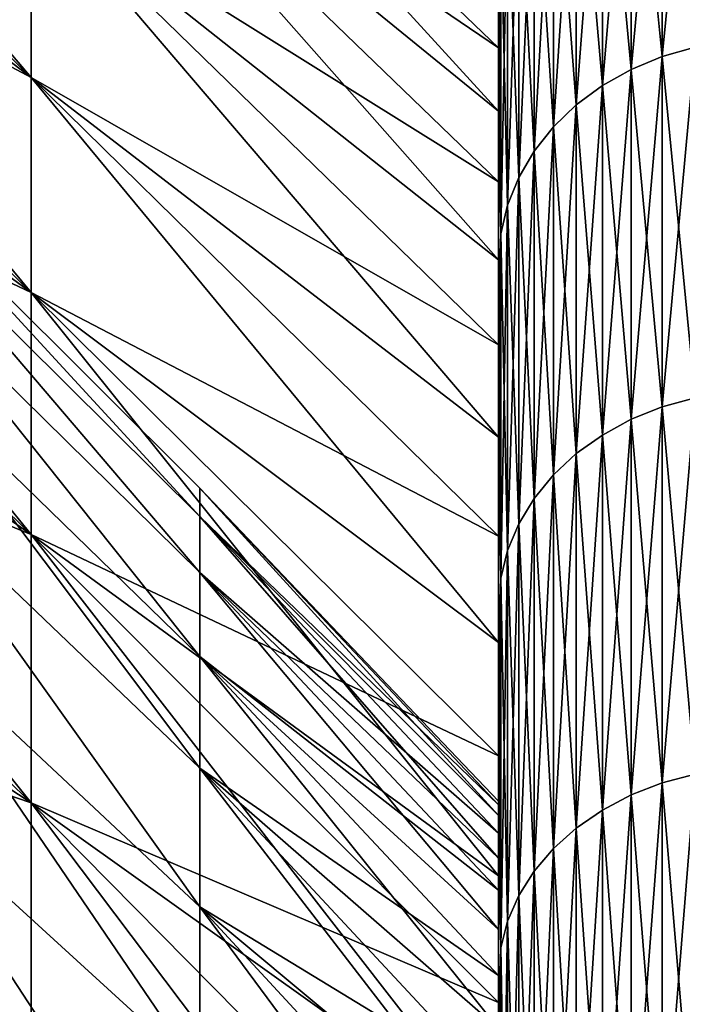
# Model space of a CAD drawing. Header units: metres. Extents: x -2 to 85, y -75 to 96.
# Tile 374 of 444: x 69.25 to 70.5, y 45.99 to 47.85. Entities that reach past the tile are written whole.
import ezdxf

# ---------------------------------------------------------------- set-up
doc = ezdxf.new("R2010")
doc.units = ezdxf.units.M
doc.layers.add('solid_20204500', color=7, linetype='CONTINUOUS')

msp = doc.modelspace()

# ---------------------------------------------------------------- linework, layer by layer
at = {"layer": 'solid_20204500'}
for points in [[(69.267471, 47.742352, -7.412035), (68.349998, 48.640533, -7.280376), (68.349998, 48.823418, -6.739441)], [(69.267471, 47.742352, -7.412035), (68.349998, 48.823418, -6.739441), (69.267471, 48.0965, -6.389784)], [(69.267471, 47.742352, -7.412035), (68.349998, 48.443745, -7.815928), (68.349998, 48.640533, -7.280376)], [(69.267471, 47.742329, 7.412094), (68.349998, 48.640533, 7.280376), (68.349998, 48.443745, 7.815928)], [(69.267471, 48.096481, 6.389844), (68.349998, 48.640533, 7.280376), (69.267471, 47.742329, 7.412094)], [(69.267471, 48.645332, -4.297564), (70.150002, 47.798222, -4.255694), (70.150002, 47.678612, -4.778312)], [(69.267471, 48.397758, -5.350715), (69.267471, 48.645332, -4.297564), (70.150002, 47.678612, -4.778312)], [(69.267471, 48.645332, -4.297564), (70.150002, 47.903854, -3.730559), (70.150002, 47.798222, -4.255694)], [(69.267471, 48.645317, 4.297625), (70.150002, 47.798222, 4.255694), (70.150002, 47.903854, 3.730559)], [(69.267471, 48.645317, 4.297625), (69.267471, 48.397743, 5.350776), (70.150002, 47.798222, 4.255694)], [(69.267471, 47.336243, -8.414779), (68.349998, 48.232861, -8.346628), (68.349998, 48.443745, -7.815928)], [(69.267471, 47.336243, -8.414779), (68.349998, 48.443745, -7.815928), (69.267471, 47.742352, -7.412035)], [(69.267471, 47.742329, 7.412094), (68.349998, 48.443745, 7.815928), (68.349998, 48.232861, 8.346628)], [(70.521156, 48.411488, 11.611542), (70.459145, 48.393257, 11.60117), (70.459145, 47.78204, 12.615184)], [(70.521156, 47.799725, 12.626462), (70.521156, 48.411488, 11.611542), (70.459145, 47.78204, 12.615184)], [(70.521156, 48.411488, -11.611542), (70.521156, 47.799725, -12.626462), (70.459145, 48.393257, -11.60117)], [(69.267471, 48.397758, -5.350715), (70.150002, 47.545242, -5.297554), (70.150002, 47.398285, -5.812656)], [(69.267471, 48.0965, -6.389784), (69.267471, 48.397758, -5.350715), (70.150002, 47.398285, -5.812656)], [(69.267471, 48.397758, -5.350715), (70.150002, 47.678612, -4.778312), (70.150002, 47.545242, -5.297554)], [(69.267471, 48.397743, 5.350776), (70.150002, 47.678612, 4.778312), (70.150002, 47.798222, 4.255694)], [(69.267471, 48.397743, 5.350776), (70.150002, 47.545242, 5.297554), (70.150002, 47.678612, 4.778312)], [(69.267471, 48.397743, 5.350776), (69.267471, 48.096481, 6.389844), (70.150002, 47.545242, 5.297554)], [(70.459145, 48.393257, 11.60117), (70.400398, 48.368137, 11.586881), (70.400398, 47.757675, 12.599646)], [(70.459145, 47.78204, 12.615184), (70.459145, 48.393257, 11.60117), (70.400398, 47.757675, 12.599646)], [(70.459145, 48.393257, -11.60117), (70.459145, 47.78204, -12.615184), (70.400398, 48.368137, -11.586881)], [(70.521156, 47.799725, -12.626462), (70.459145, 47.78204, -12.615184), (70.459145, 48.393257, -11.60117)], [(70.400398, 48.368137, 11.586881), (70.345932, 48.336563, 11.568919), (70.345932, 47.727047, 12.580113)], [(70.400398, 47.757675, 12.599646), (70.400398, 48.368137, 11.586881), (70.345932, 47.727047, 12.580113)], [(70.400398, 48.368137, -11.586881), (70.400398, 47.757675, -12.599646), (70.345932, 48.336563, -11.568919)], [(70.459145, 47.78204, -12.615184), (70.400398, 47.757675, -12.599646), (70.400398, 48.368137, -11.586881)], [(70.345932, 48.336563, 11.568919), (70.296677, 48.299072, 11.547592), (70.296677, 47.690681, 12.556923)], [(70.345932, 47.727047, 12.580113), (70.345932, 48.336563, 11.568919), (70.296677, 47.690681, 12.556923)], [(70.345932, 48.336563, -11.568919), (70.345932, 47.727047, -12.580113), (70.296677, 48.299072, -11.547592)], [(70.400398, 47.757675, -12.599646), (70.345932, 47.727047, -12.580113), (70.345932, 48.336563, -11.568919)], [(70.296677, 48.299072, 11.547592), (70.253479, 48.256313, 11.523267), (70.253479, 47.6492, 12.530471)], [(70.296677, 47.690681, 12.556923), (70.296677, 48.299072, 11.547592), (70.253479, 47.6492, 12.530471)], [(70.296677, 48.299072, -11.547592), (70.296677, 47.690681, -12.556923), (70.253479, 48.256313, -11.523267)], [(70.345932, 47.727047, -12.580113), (70.296677, 47.690681, -12.556923), (70.296677, 48.299072, -11.547592)], [(70.253479, 48.256313, 11.523267), (70.217087, 48.209011, 11.496359), (70.217087, 47.603321, 12.501211)], [(70.253479, 47.6492, 12.530471), (70.253479, 48.256313, 11.523267), (70.217087, 47.603321, 12.501211)], [(70.253479, 48.256313, -11.523267), (70.253479, 47.6492, -12.530471), (70.217087, 48.209011, -11.496359)], [(70.296677, 47.690681, -12.556923), (70.253479, 47.6492, -12.530471), (70.253479, 48.256313, -11.523267)], [(69.267471, 47.336243, -8.414779), (68.349998, 48.008251, -8.871606), (68.349998, 48.232861, -8.346628)], [(69.267471, 47.336216, 8.414836), (68.349998, 48.232861, 8.346628), (68.349998, 48.008251, 8.871606)], [(69.267471, 47.742329, 7.412094), (68.349998, 48.232861, 8.346628), (69.267471, 47.336216, 8.414836)], [(70.217087, 48.209011, 11.496359), (70.18811, 48.157982, 11.46733), (70.18811, 47.553822, 12.469646)], [(70.217087, 47.603321, 12.501211), (70.217087, 48.209011, 11.496359), (70.18811, 47.553822, 12.469646)], [(70.217087, 48.209011, -11.496359), (70.217087, 47.603321, -12.501211), (70.18811, 48.157982, -11.46733)], [(70.253479, 47.6492, -12.530471), (70.217087, 47.603321, -12.501211), (70.217087, 48.209011, -11.496359)], [(70.18811, 48.157982, 11.46733), (70.167053, 48.104103, 11.436678), (70.167053, 47.501553, 12.436315)], [(70.18811, 47.553822, 12.469646), (70.18811, 48.157982, 11.46733), (70.167053, 47.501553, 12.436315)], [(70.18811, 48.157982, -11.46733), (70.18811, 47.553822, -12.469646), (70.167053, 48.104103, -11.436678)], [(70.217087, 47.603321, -12.501211), (70.18811, 47.553822, -12.469646), (70.18811, 48.157982, -11.46733)], [(70.167053, 48.104103, 11.436678), (70.154274, 48.04829, 11.404929), (70.154274, 47.447414, 12.40179)], [(70.167053, 47.501553, 12.436315), (70.167053, 48.104103, 11.436678), (70.154274, 47.447414, 12.40179)], [(70.167053, 48.104103, -11.436678), (70.167053, 47.501553, -12.436315), (70.154274, 48.04829, -11.404929)], [(70.18811, 47.553822, -12.469646), (70.167053, 47.501553, -12.436315), (70.167053, 48.104103, -11.436678)], [(69.267471, 48.0965, -6.389784), (70.150002, 47.237598, -6.324146), (70.150002, 47.063465, -6.831168)], [(69.267471, 47.742352, -7.412035), (69.267471, 48.0965, -6.389784), (70.150002, 47.063465, -6.831168)], [(69.267471, 48.0965, -6.389784), (70.150002, 47.398285, -5.812656), (70.150002, 47.237598, -6.324146)], [(69.267471, 48.096481, 6.389844), (70.150002, 47.398285, 5.812656), (70.150002, 47.545242, 5.297554)], [(69.267471, 48.096481, 6.389844), (70.150002, 47.237598, 6.324146), (70.150002, 47.398285, 5.812656)], [(69.267471, 48.096481, 6.389844), (69.267471, 47.742329, 7.412094), (70.150002, 47.237598, 6.324146)], [(70.154274, 48.04829, 11.404929), (70.150002, 47.935947, 11.469879), (70.150002, 47.634903, 11.977906)], [(70.154274, 47.447414, 12.40179), (70.154274, 48.04829, 11.404929), (70.150002, 47.634903, 11.977906)], [(70.154274, 48.04829, -11.404929), (70.154274, 47.447414, -12.40179), (70.150002, 47.935947, -11.469879)], [(70.167053, 47.501553, -12.436315), (70.154274, 47.447414, -12.40179), (70.154274, 48.04829, -11.404929)], [(69.267471, 46.879238, -9.395375), (68.349998, 47.770199, -9.390137), (68.349998, 48.008251, -8.871606)], [(69.267471, 46.879238, -9.395375), (68.349998, 48.008251, -8.871606), (69.267471, 47.336243, -8.414779)], [(69.267471, 47.336216, 8.414836), (68.349998, 48.008251, 8.871606), (68.349998, 47.770199, 9.390137)], [(70.150002, 47.935947, -11.469879), (70.150002, 47.634907, -11.977905), (70.150002, 47.903854, -3.730559)], [(70.150002, 47.935947, 11.469879), (70.150002, 47.903854, 3.730559), (70.150002, 47.798222, 4.255694)], [(70.150002, 47.935947, 11.469879), (70.150002, 47.798222, 4.255694), (70.150002, 47.678612, 4.778312)], [(70.150002, 47.634903, 11.977906), (70.150002, 47.935947, 11.469879), (70.150002, 47.678612, 4.778312)], [(70.154274, 47.447414, -12.40179), (70.150002, 47.634907, -11.977905), (70.150002, 47.935947, -11.469879)], [(70.150002, 47.634907, -11.977905), (70.150002, 47.798222, -4.255694), (70.150002, 47.903854, -3.730559)], [(70.150002, 47.634907, -11.977905), (70.150002, 47.678612, -4.778312), (70.150002, 47.798222, -4.255694)], [(70.521156, 47.799725, 12.626462), (70.459145, 47.78204, 12.615184), (70.459145, 47.120449, 13.597073)], [(70.521156, 47.137543, 13.609228), (70.521156, 47.799725, 12.626462), (70.459145, 47.120449, 13.597073)], [(70.521156, 47.799725, -12.626462), (70.521156, 47.137543, -13.609228), (70.459145, 47.78204, -12.615184)], [(69.267471, 46.879238, -9.395375), (68.349998, 47.518471, -9.902733), (68.349998, 47.770199, -9.390137)], [(69.267471, 46.879211, 9.395431), (68.349998, 47.770199, 9.390137), (68.349998, 47.518471, 9.902733)], [(69.267471, 47.336216, 8.414836), (68.349998, 47.770199, 9.390137), (69.267471, 46.879211, 9.395431)], [(70.459145, 47.78204, 12.615184), (70.400398, 47.757675, 12.599646), (70.400398, 47.096901, 13.580325)], [(70.459145, 47.120449, 13.597073), (70.459145, 47.78204, 12.615184), (70.400398, 47.096901, 13.580325)], [(70.459145, 47.78204, -12.615184), (70.459145, 47.120449, -13.597073), (70.400398, 47.757675, -12.599646)], [(70.521156, 47.137543, -13.609228), (70.459145, 47.120449, -13.597073), (70.459145, 47.78204, -12.615184)], [(70.400398, 47.757675, 12.599646), (70.345932, 47.727047, 12.580113), (70.345932, 47.067295, 13.559273)], [(70.400398, 47.096901, 13.580325), (70.400398, 47.757675, 12.599646), (70.345932, 47.067295, 13.559273)], [(70.400398, 47.757675, -12.599646), (70.400398, 47.096901, -13.580325), (70.345932, 47.727047, -12.580113)], [(70.459145, 47.120449, -13.597073), (70.400398, 47.096901, -13.580325), (70.400398, 47.757675, -12.599646)], [(69.267471, 47.742352, -7.412035), (70.150002, 46.876114, -7.332991), (70.150002, 46.675362, -7.830128)], [(69.267471, 47.336243, -8.414779), (69.267471, 47.742352, -7.412035), (70.150002, 46.675362, -7.830128)], [(69.267471, 47.742352, -7.412035), (70.150002, 47.063465, -6.831168), (70.150002, 46.876114, -7.332991)], [(69.267471, 47.742329, 7.412094), (70.150002, 47.063465, 6.831168), (70.150002, 47.237598, 6.324146)], [(69.267471, 47.742329, 7.412094), (70.150002, 46.876114, 7.332991), (70.150002, 47.063465, 6.831168)], [(69.267471, 47.742329, 7.412094), (69.267471, 47.336216, 8.414836), (70.150002, 46.876114, 7.332991)], [(70.345932, 47.727047, 12.580113), (70.296677, 47.690681, 12.556923), (70.296677, 47.032146, 13.534277)], [(70.345932, 47.067295, 13.559273), (70.345932, 47.727047, 12.580113), (70.296677, 47.032146, 13.534277)], [(70.345932, 47.727047, -12.580113), (70.345932, 47.067295, -13.559273), (70.296677, 47.690681, -12.556923)], [(70.400398, 47.096901, -13.580325), (70.345932, 47.067295, -13.559273), (70.345932, 47.727047, -12.580113)], [(70.150002, 47.634907, -11.977905), (70.150002, 47.545242, -5.297554), (70.150002, 47.678612, -4.778312)], [(70.150002, 47.634903, 11.977906), (70.150002, 47.678612, 4.778312), (70.150002, 47.545242, 5.297554)], [(70.296677, 47.690681, 12.556923), (70.253479, 47.6492, 12.530471), (70.253479, 46.992054, 13.505766)], [(70.296677, 47.032146, 13.534277), (70.296677, 47.690681, 12.556923), (70.253479, 46.992054, 13.505766)], [(70.296677, 47.690681, -12.556923), (70.296677, 47.032146, -13.534277), (70.253479, 47.6492, -12.530471)], [(70.345932, 47.067295, -13.559273), (70.296677, 47.032146, -13.534277), (70.296677, 47.690681, -12.556923)], [(70.253479, 47.6492, 12.530471), (70.217087, 47.603321, 12.501211), (70.217087, 46.947704, 13.474229)], [(70.253479, 46.992054, 13.505766), (70.253479, 47.6492, 12.530471), (70.217087, 46.947704, 13.474229)], [(70.253479, 47.6492, -12.530471), (70.253479, 46.992054, -13.505766), (70.217087, 47.603321, -12.501211)], [(70.296677, 47.032146, -13.534277), (70.253479, 46.992054, -13.505766), (70.253479, 47.6492, -12.530471)], [(70.150002, 47.634907, -11.977905), (70.150002, 47.32085, -12.478161), (70.150002, 47.545242, -5.297554)], [(70.154274, 47.447414, -12.40179), (70.150002, 47.32085, -12.478161), (70.150002, 47.634907, -11.977905)], [(70.150002, 47.634903, 11.977906), (70.150002, 47.545242, 5.297554), (70.150002, 47.398285, 5.812656)], [(70.150002, 47.32085, 12.478161), (70.150002, 47.634903, 11.977906), (70.150002, 47.398285, 5.812656)], [(70.154274, 47.447414, 12.40179), (70.150002, 47.634903, 11.977906), (70.150002, 47.32085, 12.478161)], [(70.217087, 47.603321, 12.501211), (70.18811, 47.553822, 12.469646), (70.18811, 46.899864, 13.440207)], [(70.217087, 46.947704, 13.474229), (70.217087, 47.603321, 12.501211), (70.18811, 46.899864, 13.440207)], [(70.217087, 47.603321, -12.501211), (70.217087, 46.947704, -13.474229), (70.18811, 47.553822, -12.469646)], [(70.253479, 46.992054, -13.505766), (70.217087, 46.947704, -13.474229), (70.217087, 47.603321, -12.501211)], [(68.997269, 47.55262, -0.520654), (69.585594, 46.913692, -1.503857), (69.585594, 46.966751, -0.501752)], [(68.997269, 47.55262, -0.520654), (68.997269, 47.497204, -1.560487), (69.585594, 46.913692, -1.503857)], [(68.997269, 47.55262, -0.520654), (69.585594, 46.966751, -0.501752), (69.585594, 46.966751, 0.501756)], [(68.997269, 47.55262, 0.520654), (69.585594, 46.966751, 0.501756), (69.585594, 46.913692, 1.503861)], [(68.997269, 47.55262, 0.520654), (68.997269, 47.55262, -0.520654), (69.585594, 46.966751, 0.501756)], [(68.997269, 47.497204, 1.560487), (68.997269, 47.55262, 0.520654), (69.585594, 46.913692, 1.503861)], [(70.150002, 47.32085, -12.478161), (70.150002, 47.398285, -5.812656), (70.150002, 47.545242, -5.297554)], [(70.18811, 47.553822, 12.469646), (70.167053, 47.501553, 12.436315), (70.167053, 46.849342, 13.404281)], [(70.18811, 46.899864, 13.440207), (70.18811, 47.553822, 12.469646), (70.167053, 46.849342, 13.404281)], [(70.18811, 47.553822, -12.469646), (70.18811, 46.899864, -13.440207), (70.167053, 47.501553, -12.436315)], [(70.217087, 46.947704, -13.474229), (70.18811, 46.899864, -13.440207), (70.18811, 47.553822, -12.469646)], [(69.267471, 46.372547, -10.351243), (68.349998, 47.253513, -10.408539), (68.349998, 47.518471, -9.902733)], [(69.267471, 46.372547, -10.351243), (68.349998, 47.518471, -9.902733), (69.267471, 46.879238, -9.395375)], [(69.267471, 46.879211, 9.395431), (68.349998, 47.518471, 9.902733), (68.349998, 47.253513, 10.408539)], [(68.997269, 47.497204, -1.560487), (69.585594, 46.807728, -2.501754), (69.585594, 46.913692, -1.503857)], [(68.997269, 47.497204, -1.560487), (68.997269, 47.386524, -2.595897), (69.585594, 46.807728, -2.501754)], [(68.997269, 47.497204, 1.560487), (69.585594, 46.913692, 1.503861), (69.585594, 46.807728, 2.501759)], [(68.997269, 47.386524, 2.595897), (68.997269, 47.497204, 1.560487), (69.585594, 46.807728, 2.501759)], [(70.167053, 47.501553, 12.436315), (70.154274, 47.447414, 12.40179), (70.154274, 46.797016, 13.367069)], [(70.167053, 46.849342, 13.404281), (70.167053, 47.501553, 12.436315), (70.154274, 46.797016, 13.367069)], [(70.167053, 47.501553, -12.436315), (70.167053, 46.849342, -13.404281), (70.154274, 47.447414, -12.40179)], [(70.18811, 46.899864, -13.440207), (70.167053, 46.849342, -13.404281), (70.167053, 47.501553, -12.436315)], [(70.154274, 47.447414, 12.40179), (70.150002, 47.32085, 12.478161), (70.150002, 46.994305, 12.969825)], [(70.154274, 46.797016, 13.367069), (70.154274, 47.447414, 12.40179), (70.150002, 46.994305, 12.969825)], [(70.154274, 47.447414, -12.40179), (70.154274, 46.797016, -13.367069), (70.150002, 47.32085, -12.478161)], [(70.167053, 46.849342, -13.404281), (70.154274, 46.797016, -13.367069), (70.154274, 47.447414, -12.40179)], [(70.150002, 47.32085, -12.478161), (70.150002, 47.237598, -6.324146), (70.150002, 47.398285, -5.812656)], [(70.150002, 47.32085, 12.478161), (70.150002, 47.398285, 5.812656), (70.150002, 47.237598, 6.324146)], [(68.997269, 47.386524, -2.595897), (69.585594, 46.649151, -3.492654), (69.585594, 46.807728, -2.501754)], [(68.997269, 47.386524, -2.595897), (68.997269, 47.220901, -3.62395), (69.585594, 46.649151, -3.492654)], [(68.997269, 47.386524, 2.595897), (69.585594, 46.807728, 2.501759), (69.585594, 46.649147, 3.492658)], [(68.997269, 47.220901, 3.62395), (68.997269, 47.386524, 2.595897), (69.585594, 46.649147, 3.492658)], [(69.267471, 47.336243, -8.414779), (70.150002, 46.461563, -8.321734), (70.150002, 46.234997, -8.807118)], [(69.267471, 46.879238, -9.395375), (69.267471, 47.336243, -8.414779), (70.150002, 46.234997, -8.807118)], [(69.267471, 47.336243, -8.414779), (70.150002, 46.675362, -7.830128), (70.150002, 46.461563, -8.321734)], [(69.267471, 47.336216, 8.414836), (70.150002, 46.675362, 7.830128), (70.150002, 46.876114, 7.332991)], [(69.267471, 47.336216, 8.414836), (70.150002, 46.461563, 8.321734), (70.150002, 46.675362, 7.830128)], [(69.267471, 47.336216, 8.414836), (69.267471, 46.879211, 9.395431), (70.150002, 46.461563, 8.321734)], [(70.150002, 47.32085, -12.478161), (70.150002, 46.994305, -12.969824), (70.150002, 47.237598, -6.324146)], [(70.150002, 47.32085, 12.478161), (70.150002, 47.237598, 6.324146), (70.150002, 47.063465, 6.831168)], [(70.150002, 46.994305, 12.969825), (70.150002, 47.32085, 12.478161), (70.150002, 47.063465, 6.831168)], [(70.154274, 46.797016, -13.367069), (70.150002, 46.994305, -12.969824), (70.150002, 47.32085, -12.478161)], [(69.267471, 46.372547, -10.351243), (68.349998, 46.975655, -10.906876), (68.349998, 47.253513, -10.408539)], [(69.267471, 46.372517, 10.351297), (68.349998, 47.253513, 10.408539), (68.349998, 46.975655, 10.906876)], [(69.267471, 46.879211, 9.395431), (68.349998, 47.253513, 10.408539), (69.267471, 46.372517, 10.351297)], [(70.150002, 46.994305, -12.969824), (70.150002, 47.063465, -6.831168), (70.150002, 47.237598, -6.324146)], [(68.997269, 47.220901, -3.62395), (69.585594, 46.438404, -4.473783), (69.585594, 46.649151, -3.492654)], [(68.997269, 47.220901, -3.62395), (68.997269, 47.000797, -4.641732), (69.585594, 46.438404, -4.473783)], [(68.997269, 47.220901, 3.62395), (69.585594, 46.649147, 3.492658), (69.585594, 46.4384, 4.473787)], [(68.997269, 47.000797, 4.641732), (68.997269, 47.220901, 3.62395), (69.585594, 46.4384, 4.473787)], [(70.521156, 47.137543, 13.609228), (70.459145, 47.120449, 13.597073), (70.459145, 46.410168, 14.544335)], [(70.521156, 46.426628, 14.557338), (70.521156, 47.137543, 13.609228), (70.459145, 46.410168, 14.544335)], [(70.521156, 47.137543, -13.609228), (70.521156, 46.426628, -14.557338), (70.459145, 47.120449, -13.597073)], [(70.459145, 47.120449, 13.597073), (70.400398, 47.096901, 13.580325), (70.400398, 46.387493, 14.526421)], [(70.459145, 46.410168, 14.544335), (70.459145, 47.120449, 13.597073), (70.400398, 46.387493, 14.526421)], [(70.459145, 47.120449, -13.597073), (70.459145, 46.410168, -14.544335), (70.400398, 47.096901, -13.580325)], [(70.521156, 46.426628, -14.557338), (70.459145, 46.410168, -14.544335), (70.459145, 47.120449, -13.597073)], [(70.400398, 47.096901, 13.580325), (70.345932, 47.067295, 13.559273), (70.345932, 46.35899, 14.503902)], [(70.400398, 46.387493, 14.526421), (70.400398, 47.096901, 13.580325), (70.345932, 46.35899, 14.503902)], [(70.400398, 47.096901, -13.580325), (70.400398, 46.387493, -14.526421), (70.345932, 47.067295, -13.559273)], [(70.459145, 46.410168, -14.544335), (70.400398, 46.387493, -14.526421), (70.400398, 47.096901, -13.580325)], [(70.150002, 46.994305, -12.969824), (70.150002, 46.876114, -7.332991), (70.150002, 47.063465, -6.831168)], [(70.150002, 46.994305, 12.969825), (70.150002, 47.063465, 6.831168), (70.150002, 46.876114, 7.332991)], [(70.345932, 47.067295, 13.559273), (70.296677, 47.032146, 13.534277), (70.296677, 46.325146, 14.477165)], [(70.345932, 46.35899, 14.503902), (70.345932, 47.067295, 13.559273), (70.296677, 46.325146, 14.477165)], [(70.345932, 47.067295, -13.559273), (70.345932, 46.35899, -14.503902), (70.296677, 47.032146, -13.534277)], [(70.400398, 46.387493, -14.526421), (70.345932, 46.35899, -14.503902), (70.345932, 47.067295, -13.559273)], [(70.296677, 47.032146, 13.534277), (70.253479, 46.992054, 13.505766), (70.253479, 46.286541, 14.446668)], [(70.296677, 46.325146, 14.477165), (70.296677, 47.032146, 13.534277), (70.253479, 46.286541, 14.446668)], [(70.296677, 47.032146, -13.534277), (70.296677, 46.325146, -14.477165), (70.253479, 46.992054, -13.505766)], [(70.345932, 46.35899, -14.503902), (70.296677, 46.325146, -14.477165), (70.296677, 47.032146, -13.534277)], [(68.997269, 47.000797, -4.641732), (69.585594, 46.176075, -5.442397), (69.585594, 46.438404, -4.473783)], [(68.997269, 47.000797, -4.641732), (68.997269, 46.726845, -5.646357), (69.585594, 46.176075, -5.442397)], [(68.997269, 47.000797, 4.641732), (69.585594, 46.4384, 4.473787), (69.585594, 46.176075, 5.442401)], [(68.997269, 46.726845, 5.646357), (68.997269, 47.000797, 4.641732), (69.585594, 46.176075, 5.442401)], [(70.150002, 46.994305, -12.969824), (70.150002, 46.655067, -13.45317), (70.150002, 46.876114, -7.332991)], [(70.150002, 46.994305, 12.969825), (70.150002, 46.876114, 7.332991), (70.150002, 46.675362, 7.830128)], [(70.150002, 46.655067, 13.45317), (70.150002, 46.994305, 12.969825), (70.150002, 46.675362, 7.830128)], [(70.154274, 46.797016, 13.367069), (70.150002, 46.994305, 12.969825), (70.150002, 46.655067, 13.45317)], [(70.154274, 46.797016, -13.367069), (70.150002, 46.655067, -13.45317), (70.150002, 46.994305, -12.969824)], [(70.253479, 46.992054, 13.505766), (70.217087, 46.947704, 13.474229), (70.217087, 46.243843, 14.412933)], [(70.253479, 46.286541, 14.446668), (70.253479, 46.992054, 13.505766), (70.217087, 46.243843, 14.412933)], [(70.253479, 46.992054, -13.505766), (70.253479, 46.286541, -14.446668), (70.217087, 46.947704, -13.474229)], [(70.296677, 46.325146, -14.477165), (70.253479, 46.286541, -14.446668), (70.253479, 46.992054, -13.505766)], [(69.267471, 45.817501, -11.279867), (68.349998, 46.684628, -11.39823), (68.349998, 46.975655, -10.906876)], [(69.267471, 45.817501, -11.279867), (68.349998, 46.975655, -10.906876), (69.267471, 46.372547, -10.351243)], [(69.267471, 46.372517, 10.351297), (68.349998, 46.975655, 10.906876), (68.349998, 46.684628, 11.39823)], [(70.150002, 46.369072, -0.497684), (69.585594, 46.966751, -0.501752), (69.585594, 46.913692, -1.503857)], [(70.150002, 46.375801), (69.585594, 46.966751, 0.501756), (69.585594, 46.966751, -0.501752)], [(70.150002, 46.369072, -0.497684), (70.150002, 46.375801), (69.585594, 46.966751, -0.501752)], [(70.150002, 46.348877, 0.994567), (69.585594, 46.913692, 1.503861), (69.585594, 46.966751, 0.501756)], [(70.150002, 46.369072, 0.497684), (70.150002, 46.348877, 0.994567), (69.585594, 46.966751, 0.501756)], [(70.150002, 46.375801), (70.150002, 46.369072, 0.497684), (69.585594, 46.966751, 0.501756)], [(70.217087, 46.947704, 13.474229), (70.18811, 46.899864, 13.440207), (70.18811, 46.197777, 14.37654)], [(70.217087, 46.243843, 14.412933), (70.217087, 46.947704, 13.474229), (70.18811, 46.197777, 14.37654)], [(70.217087, 46.947704, -13.474229), (70.217087, 46.243843, -14.412933), (70.18811, 46.899864, -13.440207)], [(70.253479, 46.286541, -14.446668), (70.217087, 46.243843, -14.412933), (70.217087, 46.947704, -13.474229)], [(70.150002, 46.315197, -1.491171), (69.585594, 46.913692, -1.503857), (69.585594, 46.807728, -2.501754)], [(70.150002, 46.348877, -0.994567), (70.150002, 46.369072, -0.497684), (69.585594, 46.913692, -1.503857)], [(70.150002, 46.315197, -1.491171), (70.150002, 46.348877, -0.994567), (69.585594, 46.913692, -1.503857)], [(70.150002, 46.268108, 1.986649), (69.585594, 46.807728, 2.501759), (69.585594, 46.913692, 1.503861)], [(70.150002, 46.315197, 1.491171), (70.150002, 46.268108, 1.986649), (69.585594, 46.913692, 1.503861)], [(70.150002, 46.348877, 0.994567), (70.150002, 46.315197, 1.491171), (69.585594, 46.913692, 1.503861)], [(70.18811, 46.899864, 13.440207), (70.167053, 46.849342, 13.404281), (70.167053, 46.149132, 14.338113)], [(70.18811, 46.197777, 14.37654), (70.18811, 46.899864, 13.440207), (70.167053, 46.149132, 14.338113)], [(70.18811, 46.899864, -13.440207), (70.18811, 46.197777, -14.37654), (70.167053, 46.849342, -13.404281)], [(70.217087, 46.243843, -14.412933), (70.18811, 46.197777, -14.37654), (70.18811, 46.899864, -13.440207)], [(69.267471, 46.879238, -9.395375), (70.150002, 45.995441, -9.286769), (70.150002, 45.743328, -9.759863)], [(69.267471, 46.372547, -10.351243), (69.267471, 46.879238, -9.395375), (70.150002, 45.743328, -9.759863)], [(69.267471, 46.879238, -9.395375), (70.150002, 46.234997, -8.807118), (70.150002, 45.995441, -9.286769)], [(69.267471, 46.879211, 9.395431), (70.150002, 46.234997, 8.807118), (70.150002, 46.461563, 8.321734)], [(69.267471, 46.879211, 9.395431), (70.150002, 45.995441, 9.286769), (70.150002, 46.234997, 8.807118)], [(69.267471, 46.879211, 9.395431), (69.267471, 46.372517, 10.351297), (70.150002, 45.995441, 9.286769)], [(70.150002, 46.655067, -13.45317), (70.150002, 46.675362, -7.830128), (70.150002, 46.876114, -7.332991)], [(70.167053, 46.849342, 13.404281), (70.154274, 46.797016, 13.367069), (70.154274, 46.098751, 14.298308)], [(70.167053, 46.149132, 14.338113), (70.167053, 46.849342, 13.404281), (70.154274, 46.098751, 14.298308)], [(70.167053, 46.849342, -13.404281), (70.167053, 46.149132, -14.338113), (70.154274, 46.797016, -13.367069)], [(70.18811, 46.197777, -14.37654), (70.167053, 46.149132, -14.338113), (70.167053, 46.849342, -13.404281)], [(70.150002, 46.207657, -2.480258), (69.585594, 46.807728, -2.501754), (69.585594, 46.649151, -3.492654)], [(70.150002, 46.268108, -1.986649), (70.150002, 46.315197, -1.491171), (69.585594, 46.807728, -2.501754)], [(70.150002, 46.207657, -2.480258), (70.150002, 46.268108, -1.986649), (69.585594, 46.807728, -2.501754)], [(70.150002, 46.133789, 2.972505), (69.585594, 46.649147, 3.492658), (69.585594, 46.807728, 2.501759)], [(70.150002, 46.207657, 2.480258), (70.150002, 46.133789, 2.972505), (69.585594, 46.807728, 2.501759)], [(70.150002, 46.268108, 1.986649), (70.150002, 46.207657, 2.480258), (69.585594, 46.807728, 2.501759)], [(70.154274, 46.797016, 13.367069), (70.150002, 46.655067, 13.45317), (70.150002, 46.303398, 13.927858)], [(70.154274, 46.098751, 14.298308), (70.154274, 46.797016, 13.367069), (70.150002, 46.303398, 13.927858)], [(70.154274, 46.797016, -13.367069), (70.154274, 46.098751, -14.298308), (70.150002, 46.655067, -13.45317)], [(70.167053, 46.149132, -14.338113), (70.154274, 46.098751, -14.298308), (70.154274, 46.797016, -13.367069)], [(68.997269, 46.726845, -5.646357), (69.585594, 45.862904, -6.395787), (69.585594, 46.176075, -5.442397)], [(68.997269, 46.726845, -5.646357), (68.997269, 46.399811, -6.634979), (69.585594, 45.862904, -6.395787)], [(68.997269, 46.726845, 5.646357), (69.585594, 46.176075, 5.442401), (69.585594, 45.862904, 6.395791)], [(68.997269, 46.399811, 6.634979), (68.997269, 46.726845, 5.646357), (69.585594, 45.862904, 6.395791)], [(69.267471, 45.817501, -11.279867), (68.349998, 46.380943, -11.88177), (68.349998, 46.684628, -11.39823)], [(69.267471, 45.817467, 11.27992), (68.349998, 46.684628, 11.39823), (68.349998, 46.380943, 11.88177)], [(69.267471, 46.372517, 10.351297), (68.349998, 46.684628, 11.39823), (69.267471, 45.817467, 11.27992)], [(70.150002, 46.655067, -13.45317), (70.150002, 46.461563, -8.321734), (70.150002, 46.675362, -7.830128)], [(70.150002, 46.655067, 13.45317), (70.150002, 46.675362, 7.830128), (70.150002, 46.461563, 8.321734)], [(70.150002, 46.655067, -13.45317), (70.150002, 46.303402, -13.927857), (70.150002, 46.461563, -8.321734)], [(70.150002, 46.303398, 13.927858), (70.150002, 46.655067, 13.45317), (70.150002, 46.461563, 8.321734)], [(70.154274, 46.098751, -14.298308), (70.150002, 46.303402, -13.927857), (70.150002, 46.655067, -13.45317)], [(70.150002, 46.04665, -3.462508), (69.585594, 46.649151, -3.492654), (69.585594, 46.438404, -4.473783)], [(70.150002, 46.133789, -2.972505), (70.150002, 46.207657, -2.480258), (69.585594, 46.649151, -3.492654)], [(70.150002, 46.04665, -3.462508), (70.150002, 46.133789, -2.972505), (69.585594, 46.649151, -3.492654)], [(70.150002, 45.946342, 3.949589), (69.585594, 46.4384, 4.473787), (69.585594, 46.649147, 3.492658)], [(70.150002, 46.04665, 3.462508), (70.150002, 45.946342, 3.949589), (69.585594, 46.649147, 3.492658)], [(70.150002, 46.133789, 2.972505), (70.150002, 46.04665, 3.462508), (69.585594, 46.649147, 3.492658)], [(70.150002, 46.303402, -13.927857), (70.150002, 46.234997, -8.807118), (70.150002, 46.461563, -8.321734)], [(70.150002, 46.303398, 13.927858), (70.150002, 46.461563, 8.321734), (70.150002, 46.234997, 8.807118)], [(70.150002, 45.832771, -4.43423), (69.585594, 46.438404, -4.473783), (69.585594, 46.176075, -5.442397)], [(70.150002, 45.946342, -3.949589), (70.150002, 46.04665, -3.462508), (69.585594, 46.438404, -4.473783)], [(70.150002, 45.832771, -4.43423), (70.150002, 45.946342, -3.949589), (69.585594, 46.438404, -4.473783)], [(70.150002, 45.706161, 4.915526), (69.585594, 46.176075, 5.442401), (69.585594, 46.4384, 4.473787)], [(70.150002, 45.832771, 4.43423), (70.150002, 45.706161, 4.915526), (69.585594, 46.4384, 4.473787)], [(70.150002, 45.946342, 3.949589), (70.150002, 45.832771, 4.43423), (69.585594, 46.4384, 4.473787)], [(70.459145, 46.410168, 14.544335), (70.400398, 46.387493, 14.526421), (70.400398, 45.63126, 15.435525)], [(70.459145, 45.653004, 15.45456), (70.459145, 46.410168, 14.544335), (70.400398, 45.63126, 15.435525)], [(70.459145, 46.410168, -14.544335), (70.459145, 45.653004, -15.45456), (70.400398, 46.387493, -14.526421)], [(70.521156, 46.426628, 14.557338), (70.459145, 46.410168, 14.544335), (70.459145, 45.653004, 15.45456)], [(70.521156, 45.668785, 15.468376), (70.521156, 46.426628, 14.557338), (70.459145, 45.653004, 15.45456)], [(70.521156, 46.426628, -14.557338), (70.521156, 45.668785, -15.468376), (70.459145, 46.410168, -14.544335)], [(70.521156, 45.668785, -15.468376), (70.459145, 45.653004, -15.45456), (70.459145, 46.410168, -14.544335)], [(68.997269, 46.399811, -6.634979), (69.585594, 45.499763, -7.331285), (69.585594, 45.862904, -6.395787)], [(68.997269, 46.399811, -6.634979), (68.997269, 46.02063, -7.604796), (69.585594, 45.499763, -7.331285)], [(68.997269, 46.399811, 6.634979), (69.585594, 45.862904, 6.395791), (69.585594, 45.49976, 7.331289)], [(68.997269, 46.02063, 7.604796), (68.997269, 46.399811, 6.634979), (69.585594, 45.49976, 7.331289)], [(69.267471, 45.215561, -12.178803), (68.349998, 46.064976, -12.356863), (68.349998, 46.380943, -11.88177)], [(69.267471, 45.215561, -12.178803), (68.349998, 46.380943, -11.88177), (69.267471, 45.817501, -11.279867)], [(69.267471, 45.817467, 11.27992), (68.349998, 46.380943, 11.88177), (68.349998, 46.064976, 12.356863)], [(69.267471, 46.372547, -10.351243), (70.150002, 45.478973, -10.225748), (70.150002, 45.202126, -10.684891)], [(69.267471, 45.817501, -11.279867), (69.267471, 46.372547, -10.351243), (70.150002, 45.202126, -10.684891)], [(69.267471, 46.372547, -10.351243), (70.150002, 45.743328, -9.759863), (70.150002, 45.478973, -10.225748)], [(69.267471, 46.372517, 10.351297), (70.150002, 45.743328, 9.759863), (70.150002, 45.995441, 9.286769)], [(69.267471, 46.372517, 10.351297), (70.150002, 45.478973, 10.225748), (70.150002, 45.743328, 9.759863)], [(69.267471, 46.372517, 10.351297), (69.267471, 45.817467, 11.27992), (70.150002, 45.478973, 10.225748)], [(70.150002, 46.369072, -0.497684), (70.150002, 46.369072, 0.497684), (70.150002, 46.375801)], [(70.400398, 46.387493, 14.526421), (70.345932, 46.35899, 14.503902), (70.345932, 45.603931, 15.411597)], [(70.400398, 45.63126, 15.435525), (70.400398, 46.387493, 14.526421), (70.345932, 45.603931, 15.411597)], [(70.400398, 46.387493, -14.526421), (70.400398, 45.63126, -15.435525), (70.345932, 46.35899, -14.503902)], [(70.459145, 45.653004, -15.45456), (70.400398, 45.63126, -15.435525), (70.400398, 46.387493, -14.526421)], [(70.150002, 46.348877, -0.994567), (70.150002, 46.348877, 0.994567), (70.150002, 46.369072, 0.497684)], [(70.150002, 46.348877, -0.994567), (70.150002, 46.369072, 0.497684), (70.150002, 46.369072, -0.497684)], [(70.345932, 46.35899, 14.503902), (70.296677, 46.325146, 14.477165), (70.296677, 45.57148, 15.383186)], [(70.345932, 45.603931, 15.411597), (70.345932, 46.35899, 14.503902), (70.296677, 45.57148, 15.383186)], [(70.345932, 46.35899, -14.503902), (70.345932, 45.603931, -15.411597), (70.296677, 46.325146, -14.477165)], [(70.400398, 45.63126, -15.435525), (70.345932, 45.603931, -15.411597), (70.345932, 46.35899, -14.503902)], [(70.150002, 46.315197, -1.491171), (70.150002, 46.315197, 1.491171), (70.150002, 46.348877, 0.994567)], [(70.150002, 46.315197, -1.491171), (70.150002, 46.348877, 0.994567), (70.150002, 46.348877, -0.994567)], [(70.296677, 46.325146, 14.477165), (70.253479, 46.286541, 14.446668), (70.253479, 45.534462, 15.35078)], [(70.296677, 45.57148, 15.383186), (70.296677, 46.325146, 14.477165), (70.253479, 45.534462, 15.35078)], [(70.296677, 46.325146, -14.477165), (70.296677, 45.57148, -15.383186), (70.253479, 46.286541, -14.446668)], [(70.345932, 45.603931, -15.411597), (70.296677, 45.57148, -15.383186), (70.296677, 46.325146, -14.477165)], [(70.150002, 46.268108, -1.986649), (70.150002, 46.268108, 1.986649), (70.150002, 46.315197, 1.491171)], [(70.150002, 46.268108, -1.986649), (70.150002, 46.315197, 1.491171), (70.150002, 46.315197, -1.491171)], [(70.150002, 46.303402, -13.927857), (70.150002, 45.939915, -14.393032), (70.150002, 46.234997, -8.807118)], [(70.154274, 46.098751, -14.298308), (70.150002, 45.939915, -14.393032), (70.150002, 46.303402, -13.927857)], [(70.150002, 46.303398, 13.927858), (70.150002, 46.234997, 8.807118), (70.150002, 45.995441, 9.286769)], [(70.150002, 45.939915, 14.393032), (70.150002, 46.303398, 13.927858), (70.150002, 45.995441, 9.286769)], [(70.154274, 46.098751, 14.298308), (70.150002, 46.303398, 13.927858), (70.150002, 45.939915, 14.393032)], [(70.253479, 46.286541, 14.446668), (70.217087, 46.243843, 14.412933), (70.217087, 45.493519, 15.314935)], [(70.253479, 45.534462, 15.35078), (70.253479, 46.286541, 14.446668), (70.217087, 45.493519, 15.314935)], [(70.253479, 46.286541, -14.446668), (70.253479, 45.534462, -15.35078), (70.217087, 46.243843, -14.412933)], [(70.296677, 45.57148, -15.383186), (70.253479, 45.534462, -15.35078), (70.253479, 46.286541, -14.446668)], [(70.150002, 46.207657, -2.480258), (70.150002, 46.207657, 2.480258), (70.150002, 46.268108, 1.986649)], [(70.150002, 46.207657, -2.480258), (70.150002, 46.268108, 1.986649), (70.150002, 46.268108, -1.986649)], [(70.217087, 46.243843, 14.412933), (70.18811, 46.197777, 14.37654), (70.18811, 45.449345, 15.276264)], [(70.217087, 45.493519, 15.314935), (70.217087, 46.243843, 14.412933), (70.18811, 45.449345, 15.276264)], [(70.217087, 46.243843, -14.412933), (70.217087, 45.493519, -15.314935), (70.18811, 46.197777, -14.37654)], [(70.253479, 45.534462, -15.35078), (70.217087, 45.493519, -15.314935), (70.217087, 46.243843, -14.412933)], [(70.150002, 45.939915, -14.393032), (70.150002, 45.995441, -9.286769), (70.150002, 46.234997, -8.807118)], [(70.150002, 46.133789, -2.972505), (70.150002, 46.133789, 2.972505), (70.150002, 46.207657, 2.480258)], [(70.150002, 46.133789, -2.972505), (70.150002, 46.207657, 2.480258), (70.150002, 46.207657, -2.480258)], [(70.18811, 46.197777, 14.37654), (70.167053, 46.149132, 14.338113), (70.167053, 45.402706, 15.235432)], [(70.18811, 45.449345, 15.276264), (70.18811, 46.197777, 14.37654), (70.167053, 45.402706, 15.235432)], [(70.18811, 46.197777, -14.37654), (70.18811, 45.449345, -15.276264), (70.167053, 46.149132, -14.338113)], [(70.217087, 45.493519, -15.314935), (70.18811, 45.449345, -15.276264), (70.18811, 46.197777, -14.37654)], [(70.150002, 45.566654, -5.392868), (69.585594, 46.176075, -5.442397), (69.585594, 45.862904, -6.395787)], [(70.150002, 45.706161, -4.915526), (70.150002, 45.832771, -4.43423), (69.585594, 46.176075, -5.442397)], [(70.150002, 45.566654, -5.392868), (70.150002, 45.706161, -4.915526), (69.585594, 46.176075, -5.442397)], [(70.150002, 45.414127, 5.866706), (69.585594, 45.862904, 6.395791), (69.585594, 46.176075, 5.442401)], [(70.150002, 45.566654, 5.392868), (70.150002, 45.414127, 5.866706), (69.585594, 46.176075, 5.442401)], [(70.150002, 45.706161, 4.915526), (70.150002, 45.566654, 5.392868), (69.585594, 46.176075, 5.442401)], [(70.167053, 46.149132, 14.338113), (70.154274, 46.098751, 14.298308), (70.154274, 45.354393, 15.193136)], [(70.167053, 45.402706, 15.235432), (70.167053, 46.149132, 14.338113), (70.154274, 45.354393, 15.193136)], [(70.167053, 46.149132, -14.338113), (70.167053, 45.402706, -15.235432), (70.154274, 46.098751, -14.298308)], [(70.18811, 45.449345, -15.276264), (70.167053, 45.402706, -15.235432), (70.167053, 46.149132, -14.338113)], [(70.150002, 46.04665, -3.462508), (70.150002, 46.04665, 3.462508), (70.150002, 46.133789, 2.972505)], [(70.150002, 46.04665, -3.462508), (70.150002, 46.133789, 2.972505), (70.150002, 46.133789, -2.972505)], [(70.154274, 46.098751, 14.298308), (70.150002, 45.939915, 14.393032), (70.150002, 45.564331, 14.849017)], [(70.154274, 45.354393, 15.193136), (70.154274, 46.098751, 14.298308), (70.150002, 45.564331, 14.849017)], [(70.154274, 46.098751, -14.298308), (70.154274, 45.354393, -15.193136), (70.150002, 45.939915, -14.393032)], [(70.167053, 45.402706, -15.235432), (70.154274, 45.354393, -15.193136), (70.154274, 46.098751, -14.298308)], [(69.267471, 45.215561, -12.178803), (68.349998, 45.736423, -12.823966), (68.349998, 46.064976, -12.356863)], [(69.267471, 45.215523, 12.178854), (68.349998, 46.064976, 12.356863), (68.349998, 45.736423, 12.823966)], [(69.267471, 45.817467, 11.27992), (68.349998, 46.064976, 12.356863), (69.267471, 45.215523, 12.178854)], [(70.150002, 45.946342, -3.949589), (70.150002, 45.946342, 3.949589), (70.150002, 46.04665, 3.462508)], [(70.150002, 45.946342, -3.949589), (70.150002, 46.04665, 3.462508), (70.150002, 46.04665, -3.462508)], [(68.997269, 46.02063, -7.604796), (69.585594, 45.087666, -8.246275), (69.585594, 45.499763, -7.331285)], [(68.997269, 46.02063, -7.604796), (68.997269, 45.590374, -8.553059), (69.585594, 45.087666, -8.246275)], [(68.997269, 46.02063, 7.604796), (69.585594, 45.49976, 7.331289), (69.585594, 45.087666, 8.246279)], [(68.997269, 45.590374, 8.553059), (68.997269, 46.02063, 7.604796), (69.585594, 45.087666, 8.246279)], [(70.150002, 45.939915, -14.393032), (70.150002, 45.743328, -9.759863), (70.150002, 45.995441, -9.286769)], [(70.150002, 45.939915, 14.393032), (70.150002, 45.995441, 9.286769), (70.150002, 45.743328, 9.759863)]]:
    msp.add_3dface(points, dxfattribs=at)

doc.saveas('drawing.dxf')
